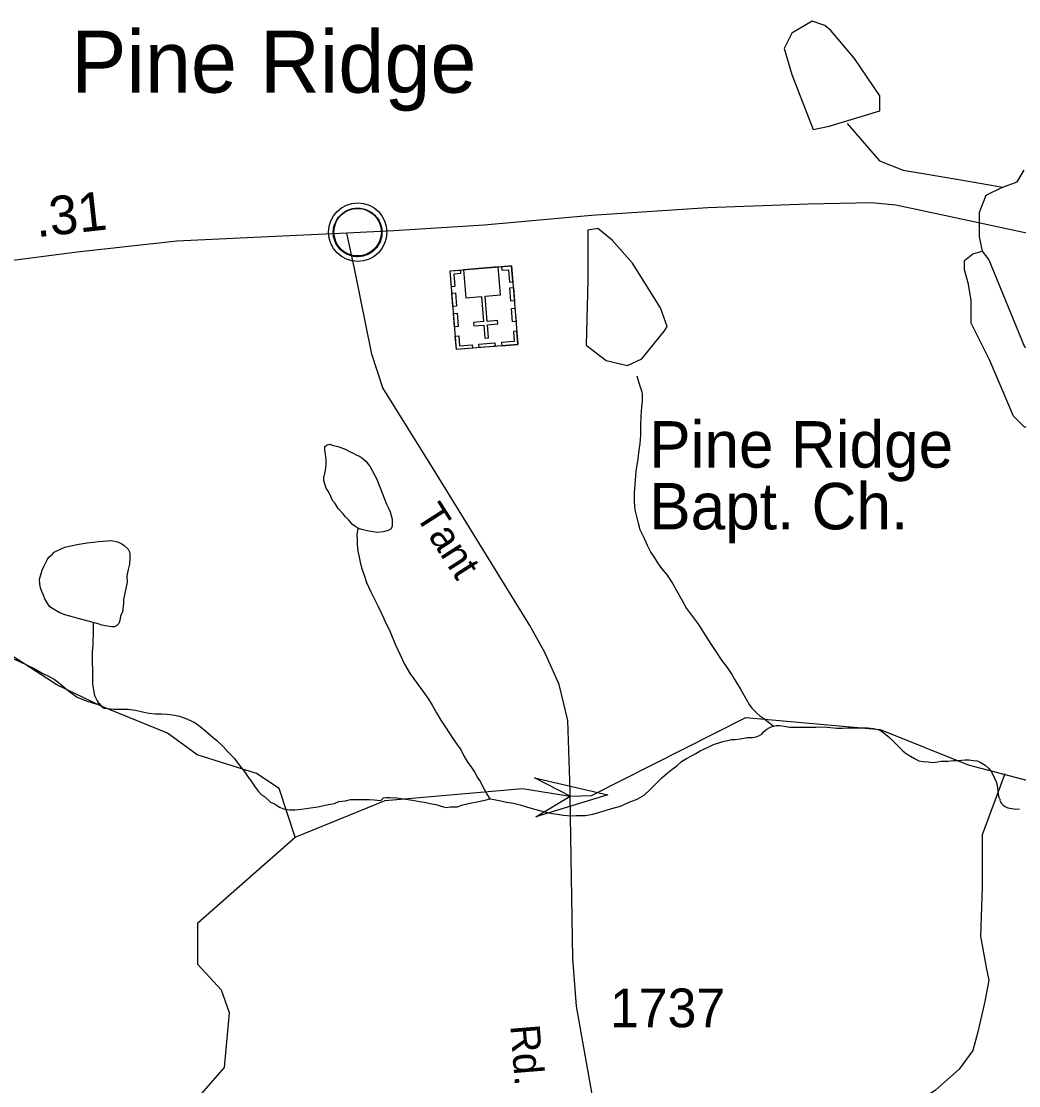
# Model space of a CAD drawing. Extents: x 2126262 to 2293712, y 749403 to 919119.
# Drawn here: x 2223649 to 2226868, y 784883 to 788318 of the extents above; entities that cross this region are included whole.
import ezdxf

# ---------------------------------------------------------------- set-up
doc = ezdxf.new("R2010")
doc.units = 0
for name, color, linetype in [('Exist Civil Demographics Community CELL', 7, 'Continuous'), ('Exist Civil Demographics Community Label', 7, 'Continuous'), ('Exist Cultural Church with Cemetery CELL', 7, 'Continuous'), ('Exist Cultural Church with Cemetery Label', 7, 'Continuous'), ('Exist Hydrographic Creek Single Shore', 7, 'Continuous'), ('Exist Hydrographic Misc Water Feature', 7, 'Continuous'), ('Exist Hydrographic Pond Over 1500 Sq Ft', 7, 'Continuous'), ('Exist Hydrographic Stream', 7, 'Continuous'), ('Exist Road Secondary Mileage Hundredths English Label', 7, 'Continuous'), ('Exist Road Secondary Structure Standard Bridge Attributed CELL', 7, 'Continuous'), ('Exist Road Secondary Type 51 Attributed', 7, 'Continuous'), ('Exist Road Secondary Type 51 Label', 7, 'Continuous'), ('Exist Road Secondary Type 51 Number Label', 7, 'Continuous')]:
    doc.layers.add(name, color=color, linetype=linetype)

msp = doc.modelspace()

# ---------------------------------------------------------------- linework, layer by layer
at = {"layer": 'Exist Civil Demographics Community CELL'}
msp.add_lwpolyline([(2224657, 787650.1), (2224658, 787655.7), (2224659.8, 787662.3), (2224662.7, 787669.5), (2224665.7, 787675.2), (2224669, 787680.9), (2224672.8, 787686.1), (2224676.7, 787690.4), (2224681.3, 787695), (2224686.8, 787699.6), (2224692.3, 787703.3), (2224697.1, 787706.2), (2224702.2, 787708.6), (2224707.7, 787710.9), (2224713.3, 787712.7), (2224717.6, 787713.9), (2224722.5, 787714.6), (2224726.6, 787715.3), (2224733, 787715.6), (2224737.4, 787715.5), (2224743.1, 787715.2), (2224748, 787714.5), (2224752.9, 787713.5), (2224757.9, 787712.1), (2224763, 787710.2), (2224769.7, 787707.2), (2224776, 787703.8), (2224781, 787700.2), (2224786.2, 787696.2), (2224789.5, 787693.1), (2224793.6, 787688.7), (2224797.5, 787684), (2224800.6, 787679.4), (2224803.7, 787674.4), (2224806.1, 787669.2), (2224808.2, 787664.2), (2224809.7, 787659.2), (2224811, 787654.6), (2224812.1, 787648.5), (2224812.7, 787643.9), (2224813, 787637.9), (2224812.8, 787632.1), (2224812.3, 787626.4), (2224811.3, 787620.9), (2224809.7, 787614.7), (2224807.8, 787608.9), (2224805.5, 787603.8), (2224802.3, 787597.8), (2224799, 787592.5), (2224795.6, 787587.8), (2224791.4, 787583.1), (2224786.1, 787578.1), (2224781.1, 787574), (2224776.1, 787570.5), (2224771.7, 787568), (2224764.9, 787564.8), (2224757.8, 787562.1), (2224751.8, 787560.6), (2224745.2, 787559.3), (2224740.8, 787558.9), (2224736.3, 787558.6), (2224730.7, 787558.6), (2224726.4, 787559), (2224720.8, 787559.7), (2224714.9, 787561), (2224710.3, 787562.3), (2224705.1, 787564.2), (2224700.5, 787566.2), (2224696.6, 787568.5), (2224689.8, 787572.5), (2224684.2, 787576.8), (2224679.3, 787581.3), (2224674.9, 787586.1), (2224671.7, 787590.1), (2224668.7, 787594.3), (2224664.6, 787601.4), (2224662.9, 787604.9), (2224661.2, 787608.9), (2224658.6, 787617.1), (2224657, 787624.2), (2224656.4, 787629.3), (2224656, 787635.7), (2224656, 787640.4), (2224656.5, 787646.8)], close=True, dxfattribs=at)
for centre, radius in [((2224734.7, 787637.7), 94.3), ((2224734.4, 787638), 76.7)]:
    msp.add_circle(centre, radius, dxfattribs=at)
at = {"layer": 'Exist Cultural Church with Cemetery CELL'}
for points in [[(2225251.8, 787275.2), (2225053.4, 787259.3), (2225033, 787513.1), (2225231.4, 787529)], [(2225066, 787515.7), (2225066.9, 787504.3), (2225045, 787502.5), (2225048.2, 787462.2), (2225037.1, 787461.3), (2225033, 787513.1)], [(2225188.5, 787525.5), (2225076.7, 787516.5), (2225083.9, 787426.3), (2225134.5, 787430.3), (2225141.1, 787349.1), (2225108.2, 787346.5), (2225109.1, 787335.5), (2225142, 787338.1), (2225145.3, 787296), (2225156.9, 787297), (2225153.5, 787339.1), (2225186.5, 787341.7), (2225185.6, 787352.7), (2225152.6, 787350), (2225146.1, 787431.3), (2225195.7, 787435.3)], [(2225198.5, 787526.3), (2225199.4, 787514.9), (2225221.3, 787516.6), (2225224.5, 787476.4), (2225235.6, 787477.2), (2225231.5, 787529)], [(2225050.1, 787441.9), (2225053.6, 787398.8), (2225042.2, 787397.9), (2225038.8, 787441)], [(2225237.1, 787459.3), (2225240.5, 787416.1), (2225229.2, 787415.2), (2225225.7, 787458.4)], [(2225055.4, 787376.2), (2225058.8, 787333.1), (2225047.5, 787332.1), (2225044, 787375.3)], [(2225242.4, 787392.3), (2225245.9, 787349.1), (2225234.6, 787348.2), (2225231.1, 787391.4)], [(2225049.8, 787302.5), (2225061.2, 787303.4), (2225063.7, 787271.3), (2225104.2, 787274.6), (2225105.1, 787263.5), (2225053.3, 787259.3)], [(2225248.4, 787318.4), (2225237.1, 787317.5), (2225239.6, 787285.4), (2225199.2, 787282.1), (2225200.1, 787271.1), (2225251.8, 787275.2)], [(2225178, 787269.3), (2225126.3, 787265.1), (2225125.4, 787276.5), (2225177.1, 787280.7)]]:
    msp.add_lwpolyline(points, close=True, dxfattribs=at)
at = {"layer": 'Exist Hydrographic Creek Single Shore'}
for points in [[(2224533.2, 785685), (2224481.5, 785842.5), (2224407.5, 785890.4), (2224216, 785951.3), (2224120.3, 786020.9), (2223907.1, 786107.9), (2223763.5, 786177.5), (2223593.8, 786286.3)], [(2224099.1, 784706.5), (2224305.1, 784941.7), (2224321.1, 785118.5), (2224295.1, 785191.2), (2224219, 785274.8), (2224218.2, 785409.3), (2224533.2, 785685), (2224823.1, 785803.6), (2225266.2, 785842.1), (2225420.7, 785817.8), (2225489.1, 785819.4), (2225987.2, 786071.5), (2226421.1, 786033.1), (2226705.1, 785919), (2226942.7, 785856.7)]]:
    msp.add_lwpolyline(points, dxfattribs=at)
at = {"layer": 'Exist Hydrographic Misc Water Feature'}
for points in [[(2224736.4, 786682.8), (2224728.6, 786686.5), (2224718.3, 786694.5), (2224706.2, 786708.5), (2224694.1, 786720), (2224687.8, 786728.3), (2224671.8, 786746.1), (2224661.5, 786761.9), (2224653.5, 786772), (2224645.3, 786789.9), (2224639.8, 786801.7), (2224633.2, 786811.6), (2224629.5, 786821.5), (2224625, 786835.6), (2224625.2, 786839.6), (2224625.2, 786849.7), (2224627.1, 786853.5), (2224630.6, 786869.6), (2224633, 786885.9), (2224632.4, 786903.8), (2224630.4, 786921.6), (2224628.5, 786935.7), (2224628.5, 786943.8), (2224630.4, 786947.5), (2224636.3, 786951.5), (2224644.3, 786954), (2224652.5, 786949.9), (2224670.1, 786946), (2224692.3, 786938.2), (2224700.5, 786934.1), (2224708.3, 786930.5), (2224716.1, 786926.5), (2224732.3, 786918.7), (2224740.5, 786914.7), (2224746.6, 786910.5), (2224752.4, 786906.8), (2224760.4, 786898.7), (2224768.6, 786889), (2224774.9, 786880.7), (2224780.9, 786868.8), (2224789.3, 786855), (2224795, 786843.2), (2224809.4, 786807.3), (2224819.6, 786779.4), (2224827.8, 786759.5), (2224833.8, 786747.3), (2224839.9, 786735.4), (2224846.1, 786711.7), (2224846.3, 786699.5), (2224846.3, 786689.4), (2224844, 786683.7), (2224840.3, 786679.3), (2224832.5, 786675.2), (2224816.5, 786671.1), (2224798.7, 786669), (2224784.6, 786671.1), (2224770.4, 786672.8), (2224752.4, 786676.8), (2224740.3, 786680.6), (2224736.4, 786682.8)], [(2224736.4, 786682.8), (2224734.5, 786674.6), (2224732.3, 786660.7), (2224732.5, 786644.5), (2224732.9, 786628.6), (2224735.1, 786608.8), (2224739, 786588.8), (2224743.1, 786572.7), (2224747.4, 786554.6), (2224755.6, 786530.6), (2224763.6, 786507.2), (2224777.8, 786475), (2224790.5, 786451.2), (2224800.3, 786429.4), (2224812.6, 786405.2), (2224823.1, 786381.4), (2224839.1, 786347.7), (2224855.5, 786307.9), (2224871.5, 786273.8), (2224886.1, 786244), (2224904.1, 786212.1), (2224924.6, 786184.2), (2224944.5, 786156.5), (2224962.7, 786130.6), (2224975.2, 786110.9), (2224989, 786086.9), (2225003.3, 786063.2), (2225015.9, 786043.1), (2225031.8, 786019.2), (2225041.9, 786003.4), (2225054.2, 785985.4), (2225068.3, 785965.8), (2225078.6, 785945.6), (2225090.3, 785926), (2225102.4, 785909.9), (2225112.4, 785894.2), (2225122.7, 785876.1), (2225130.9, 785864.3), (2225137, 785850.4), (2225143, 785840.1), (2225151.4, 785824.2), (2225161.2, 785808.6)], [(2223881.3, 786377.9), (2223853.2, 786385.4), (2223832.9, 786391.2), (2223809.3, 786397.3), (2223789, 786403.2), (2223771.2, 786410.7), (2223752.7, 786420.8), (2223741, 786428.7), (2223734.9, 786438.5), (2223724.8, 786454.2), (2223720.3, 786466.2), (2223714.8, 786478.4), (2223710.5, 786490.5), (2223708.2, 786502.2), (2223707.8, 786518.5), (2223712.3, 786532.4), (2223715.8, 786546.5), (2223721.8, 786558.6), (2223727.5, 786572.3), (2223731.8, 786580.6), (2223737.4, 786588.7), (2223749.2, 786598.6), (2223755.4, 786604.6), (2223765.2, 786610.8), (2223775.3, 786615), (2223789, 786621), (2223803.4, 786625), (2223835, 786631.1), (2223848.9, 786633.5), (2223861.2, 786635.7), (2223881.1, 786637.6), (2223899.3, 786639.7), (2223926.8, 786642), (2223941, 786642.3), (2223959, 786638.3), (2223972.8, 786632.2), (2223980.7, 786626.5), (2223993.3, 786614.5), (2223997.6, 786606.6), (2223999.2, 786598.6), (2223999.6, 786586.8), (2223997.6, 786566.8), (2223993.9, 786548.7), (2223989.6, 786528.7), (2223990.2, 786508.7), (2223978.7, 786452.5), (2223978.3, 786440.7), (2223975, 786412.4), (2223969.3, 786398.3), (2223966.8, 786384.4), (2223963.5, 786374.4), (2223957.4, 786368.4), (2223949.6, 786364.3), (2223941.4, 786364.3), (2223927.2, 786366.1), (2223909.2, 786370), (2223897.1, 786373.9), (2223881.3, 786377.9)], [(2223881.3, 786377.9), (2223881.1, 786361.7), (2223881.3, 786337.7), (2223879.5, 786323.8), (2223879.9, 786305.9), (2223877.8, 786283.9), (2223878, 786263.6), (2223878, 786243.7), (2223878.2, 786231.9), (2223878.8, 786217.6), (2223878.8, 786207.9), (2223878.8, 786190), (2223878.8, 786179.9), (2223880.7, 786165.8), (2223883.1, 786154.1), (2223885, 786142.1), (2223889.5, 786134.1), (2223893.2, 786125.8), (2223897.3, 786119.9), (2223901.4, 786116)], [(2223548.1, 786291.1), (2223557.9, 786289.2), (2223575.8, 786279.2), (2223602.2, 786269.5), (2223638.3, 786253.9), (2223668.2, 786240.1), (2223692.2, 786228.3), (2223716.4, 786214.5), (2223736.3, 786204.6), (2223754.8, 786195), (2223772.8, 786180.9), (2223789.2, 786167), (2223806.9, 786153.4), (2223828.8, 786137.5), (2223847.1, 786129.5), (2223861, 786123.8), (2223875.4, 786120), (2223889.5, 786115.8), (2223901.4, 786116)], [(2223901.4, 786116), (2223905.5, 786110.1), (2223911.2, 786104), (2223915.5, 786102.1), (2223927.6, 786100.3), (2223947.7, 786098.5), (2223959.6, 786098.7), (2223973.8, 786098.6), (2223993.3, 786098.9), (2224017.2, 786094.9), (2224035.3, 786091.3), (2224049.6, 786087.2), (2224061.5, 786085.4), (2224081.6, 786083.5), (2224101.7, 786083.8), (2224119.6, 786081.9), (2224137.6, 786079.9), (2224159.6, 786076.2), (2224179.4, 786068.3), (2224195.4, 786062.3), (2224209.8, 786054.4), (2224225.8, 786042.7), (2224244, 786027), (2224262.1, 786012.9), (2224280.1, 785997.2), (2224300.2, 785977.5), (2224316.4, 785959.7), (2224336.5, 785939.6), (2224347, 785925.8), (2224358.7, 785909.8), (2224371, 785893.8), (2224379.2, 785882), (2224391.1, 785866.1), (2224401.5, 785850.3), (2224413.2, 785834.3), (2224423.7, 785822.2), (2224433.7, 785816.6), (2224453.6, 785798.5), (2224465.9, 785792.6), (2224475.9, 785786.7), (2224483.9, 785781), (2224496, 785777.2), (2224514.1, 785773.2), (2224531.9, 785773.4), (2224551.8, 785775.6), (2224567.8, 785777.7), (2224581.8, 785779.6), (2224598, 785781.7), (2224611.9, 785784), (2224629.5, 785788.2), (2224645.5, 785792.3), (2224659.5, 785794.2), (2224673.6, 785800.2), (2224695.8, 785802.6), (2224711.8, 785806.6), (2224723.7, 785806.9), (2224737.6, 785806.8), (2224747.4, 785807), (2224759.3, 785807.2), (2224771.6, 785807.4), (2224787.6, 785805.4), (2224809.8, 785803.6)], [(2225161.2, 785808.6), (2225175.2, 785806.4), (2225197.1, 785802.7), (2225215.2, 785798.8), (2225237.1, 785795.1), (2225259.5, 785789.3), (2225279.3, 785783.4), (2225305.8, 785775.8), (2225341.5, 785765.9), (2225363.8, 785762.1), (2225385.8, 785758.5), (2225399.3, 785756.4), (2225423.7, 785754.7), (2225439.5, 785754.8), (2225449.7, 785754.9), (2225469.6, 785755.1), (2225493.8, 785759.2), (2225513.5, 785765.5), (2225533.6, 785771.4), (2225555.5, 785777.8), (2225583.2, 785785.8), (2225611.1, 785798.2), (2225637, 785808.1), (2225659.1, 785820.6), (2225678.6, 785838.8), (2225690.9, 785850.7), (2225702.6, 785862.7), (2225716.5, 785876.9), (2225732.5, 785891.1), (2225748.5, 785903.3), (2225764.5, 785915.5), (2225780.1, 785929.4), (2225796.1, 785939.5), (2225811.9, 785947.7), (2225825.6, 785955.7), (2225839.7, 785964.1), (2225866, 785976), (2225883.4, 785984.3), (2225913.6, 785994.4), (2225933.5, 785998.7), (2225941.5, 786000.7), (2225953.3, 786000.9), (2225969.5, 786003), (2225991.3, 786007), (2226009.3, 786007.5), (2226021, 786009.4), (2226031.1, 786013.5), (2226039.5, 786017.5), (2226045, 786025.6), (2226054.8, 786033.5), (2226063.3, 786037.9), (2226069, 786041.9), (2226077, 786043.9)], [(2226077, 786043.9), (2226085, 786046), (2226096.9, 786046.2), (2226111, 786044.1), (2226129.1, 786040.1), (2226154.9, 786040.3), (2226177.1, 786040.6), (2226191.2, 786040.9), (2226213.4, 786040.8), (2226238.8, 786041), (2226261.1, 786039.3), (2226281.2, 786037.5), (2226299.1, 786037.6), (2226316.9, 786037.7), (2226333.1, 786038.1), (2226350.9, 786038.2), (2226368.8, 786038.4), (2226381.1, 786038.2), (2226399.1, 786036.3), (2226415.1, 786032.7), (2226429.1, 786024.9), (2226439.1, 786016.8), (2226451.2, 786006.9), (2226465.4, 785993), (2226479.7, 785979.1), (2226493.5, 785965.3), (2226501.7, 785957.5), (2226511.7, 785951.6), (2226531.8, 785939.6), (2226545.7, 785931.8), (2226559.9, 785929.7), (2226575.7, 785928.1), (2226591.9, 785926), (2226606, 785928.4), (2226617.7, 785930.2), (2226629.6, 785930.5), (2226639.9, 785930.5), (2226658.1, 785932.7), (2226673.9, 785932.7), (2226695.8, 785935.1), (2226707.7, 785934.9), (2226721.9, 785933.2), (2226734, 785931.4), (2226743.8, 785927.4), (2226759.6, 785917.4), (2226771.5, 785907.4), (2226777.9, 785899.6), (2226784, 785889.7), (2226790.2, 785875.8), (2226796.3, 785861.9), (2226800, 785846), (2226800.6, 785833.7), (2226802.5, 785822.1), (2226804.5, 785814), (2226808.6, 785806.1)], [(2224809.8, 785803.6), (2224817.6, 785811.8), (2224827.6, 785813.9), (2224837.2, 785813.7), (2224861.2, 785812.1), (2224875.4, 785810.3), (2224911.5, 785804.5), (2224933.8, 785800.7), (2224949.6, 785798.7), (2224973.8, 785793.1), (2224987.3, 785791), (2225011.5, 785783.3), (2225021.6, 785781.4), (2225033.3, 785783.3), (2225055.4, 785783.6), (2225073.5, 785789.8), (2225101.8, 785796), (2225125.3, 785800.2), (2225149.3, 785806.3), (2225161.2, 785808.6)], [(2226808.6, 785806.1), (2226806.9, 785803.2), (2226812.7, 785794.1), (2226818.9, 785787.9), (2226825, 785784.1), (2226832.8, 785780.1), (2226846.6, 785778.4), (2226858.9, 785776.2), (2226871, 785776.4)]]:
    msp.add_lwpolyline(points, dxfattribs=at)
at = {"layer": 'Exist Hydrographic Pond Over 1500 Sq Ft'}
for points in [[(2226201.7, 788318.4), (2226136.2, 788280.2), (2226111.7, 788231), (2226136.2, 788146.4), (2226204.5, 787969), (2226256.3, 787980), (2226420.1, 788029.1), (2226420.1, 788078.2), (2226338.2, 788198.3), (2226261.8, 788288.4), (2226242.7, 788304.7)], [(2225477.2, 787644.3), (2225477.2, 787483.3), (2225471.7, 787273.1), (2225537.2, 787224), (2225605.4, 787207.6), (2225651.8, 787229.5), (2225725.5, 787319.5), (2225733.7, 787333.2), (2225711.9, 787393.2), (2225621.8, 787537.9), (2225556.3, 787611.5), (2225509.9, 787649.7)], [(2226720.3, 787567.9), (2226750.3, 787576.1), (2226772.1, 787548.8), (2226886.7, 787267.7), (2227020.5, 787229.5), (2227036.8, 787188.5), (2227023.2, 787134), (2226946.8, 787043.9), (2226911.3, 787008.4), (2226886.7, 787008.4), (2226851.3, 787043.9), (2226774.8, 787224), (2226714.8, 787344.1), (2226714.8, 787417.8), (2226706.6, 787469.6), (2226693, 787516), (2226693, 787546)]]:
    msp.add_lwpolyline(points, close=True, dxfattribs=at)
at = {"layer": 'Exist Hydrographic Stream'}
for points in [[(2226315, 787988.2), (2226418.7, 787868.1), (2226495.1, 787838.1), (2226675.2, 787808), (2226817.1, 787783.5), (2226863.5, 787799.8), (2226885.4, 787838.1)], [(2226817.1, 787783.5), (2226762.6, 787756.2), (2226740.7, 787701.6), (2226740.7, 787622.5), (2226750.3, 787576.1)], [(2225636.1, 787173.8), (2225642.3, 787151.8), (2225650.3, 787125.8), (2225652.5, 787116.2), (2225652.5, 787106), (2225652.5, 787093.8), (2225650.9, 787073.8), (2225648.8, 787044.1), (2225647.4, 787013.9), (2225647.4, 786981.8), (2225645.8, 786956.1), (2225642.1, 786933.9), (2225638.4, 786906.1), (2225632.4, 786866), (2225629, 786824), (2225627.1, 786795.8), (2225627.1, 786767.8), (2225629.6, 786741.9), (2225635.5, 786715.8), (2225639.8, 786698.2), (2225645.8, 786678.2), (2225656.2, 786656.3), (2225668.5, 786628.1), (2225680.6, 786604.3), (2225692.7, 786586.8), (2225702.8, 786570.6), (2225715.1, 786552.5), (2225733.5, 786530.7), (2225751.4, 786503.2), (2225763.5, 786481.1), (2225781.5, 786449.2), (2225795.9, 786423.5), (2225812.3, 786401.6), (2225834.6, 786371.8), (2225850.6, 786345.9), (2225873.2, 786310), (2225890.8, 786284.2), (2225909.3, 786256.3), (2225927.3, 786232.4), (2225942.1, 786210.7), (2225951.7, 786192.7), (2225962, 786176.9), (2225970.2, 786162.7), (2225988.2, 786131.2), (2225998.5, 786113), (2226006.7, 786101.2), (2226022.7, 786085.4), (2226032.9, 786077.4), (2226048.7, 786065.7), (2226077, 786043.9)], [(2226824, 785889.5), (2226750.3, 785693), (2226750.3, 785523.8), (2226744.8, 785365.5), (2226763.9, 785259.1), (2226772.1, 785223.6), (2226758.5, 785155.4), (2226736.6, 785057.1), (2226720.3, 784997.1), (2226676.6, 784937), (2226600.2, 784868.8), (2226548.3, 784833.3), (2226518.3, 784786.9), (2226458.3, 784735.1), (2226420.1, 784688.7), (2226406.4, 784666.9), (2226379.1, 784595.9)]]:
    msp.add_lwpolyline(points, dxfattribs=at)
at = {"layer": 'Exist Road Secondary Structure Standard Bridge Attributed CELL'}
msp.add_lwpolyline([(2225304.9, 785876.8), (2225542.5, 785822.1), (2225309.4, 785750.6), (2225420.7, 785817.8)], close=True, dxfattribs=at)
at = {"layer": 'Exist Road Secondary Type 51 Attributed'}
for points in [[(2230142.5, 786975), (2230057, 787004.4), (2229829.5, 787070), (2229354.3, 787150.3), (2228939.8, 787230), (2228288.7, 787353.6), (2227510.6, 787501), (2227179.8, 787573.6), (2226633.4, 787690.2), (2226471.5, 787725.2), (2226393.4, 787732.1), (2226188.2, 787728), (2225865.1, 787716.1), (2225489, 787691.6), (2225142.8, 787660.9), (2224851.5, 787642.4), (2224699.4, 787634.7)], [(2224699.4, 787634.7), (2224491.8, 787625.3), (2224151.2, 787608.5), (2223829.5, 787572.9), (2223581.1, 787540.8), (2223365.4, 787510), (2223096.4, 787467.1)], [(2225420.7, 785817.8), (2225420.4, 785835.5), (2225413.4, 786061.7), (2225384.8, 786178.4), (2225338.7, 786281.8), (2225289.9, 786368.4), (2224979.3, 786873.3), (2224816, 787135.9), (2224780.5, 787244.2), (2224724.6, 787520.8), (2224699.4, 787634.7)], [(2226982.2, 782846.8), (2226763, 783114.4), (2226422, 783600.9), (2225847.2, 784338), (2225604.6, 784586.7), (2225534.8, 784711), (2225502.7, 784794.8), (2225440.6, 785140.5), (2225429.4, 785294.2), (2225420.7, 785817.8)]]:
    msp.add_lwpolyline(points, dxfattribs=at)

# ---------------------------------------------------------------- texts
at = {"layer": 'Exist Civil Demographics Community Label'}
msp.add_text('Pine Ridge', height=200, dxfattribs=at).set_placement((2223809.8, 788087.9))
at = {"layer": 'Exist Cultural Church with Cemetery Label'}
for s, p in [('Pine Ridge', (2225675.6, 786877.9)), ('Bapt. Ch.', (2225675.6, 786678.6))]:
    msp.add_text(s, height=150, dxfattribs=at).set_placement(p)
at = {"layer": 'Exist Road Secondary Mileage Hundredths English Label'}
msp.add_text('.31', height=125, rotation=6.3183, dxfattribs=at).set_placement((2223699, 787621.3))
at = {"layer": 'Exist Road Secondary Type 51 Label'}
for s, rotation, p in [('Tant', 302.6764, (2224918.6, 786724.1)), ('Rd.', 274.6021, (2225226.9, 785077.4))]:
    msp.add_text(s, height=95, rotation=rotation, dxfattribs=at).set_placement(p)
at = {"layer": 'Exist Road Secondary Type 51 Number Label'}
msp.add_text('1737', height=125, dxfattribs=at).set_placement((2225548.9, 785071.9))

doc.saveas('drawing.dxf')
